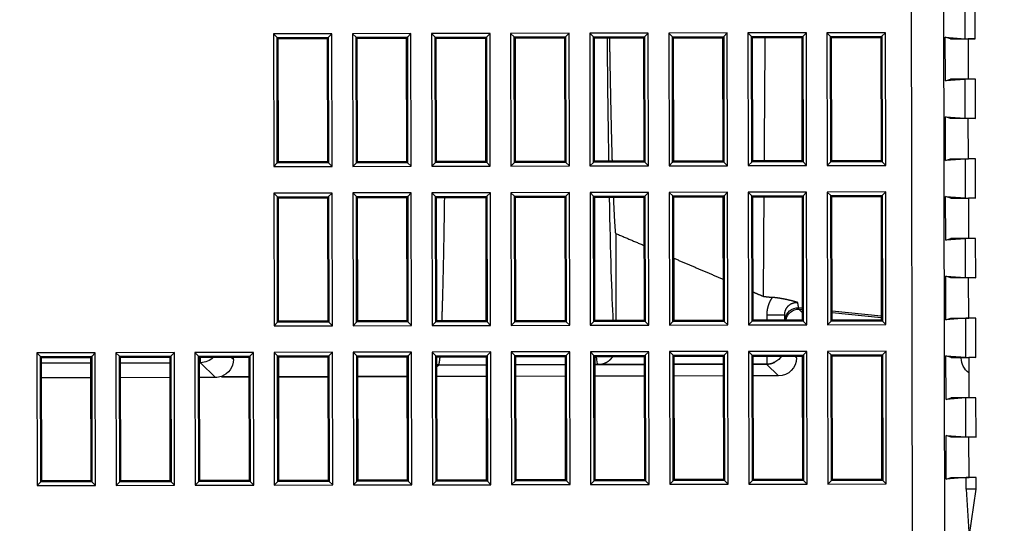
# Model space of a CAD drawing. Header units: millimetres. Extents: x 40090 to 187415, y -53271 to 40260.
# Tile 357 of 406: x 138892 to 138974, y 23093 to 23135. Entities that reach past the tile are written whole.
import ezdxf

# ---------------------------------------------------------------- set-up
doc = ezdxf.new("R2010")
doc.units = ezdxf.units.MM
doc.layers.add('AVM_projektor', color=6, linetype='Continuous')
doc.layers.add('AVM_sp_230VAC', color=170, linetype='Continuous')
doc.styles.add('AVM', font='arial.ttf')
doc.dimstyles.new('AVM-1_50', dxfattribs={"dimscale": 40, "dimtxt": 2.5, "dimasz": 2.5, "dimexe": 1.25, "dimexo": 0.625, "dimtad": 1, "dimdec": 0, "dimrnd": 1, "dimtxsty": 'AVM', "dimcen": 2.5, "dimclrd": 256, "dimclre": 256, "dimclrt": 256, "dimadec": 0, "dimazin": 0, "dimtfac": 1, "dimtdec": 0, "dimtmove": 0, "dimatfit": 3, "dimfxl": 0, "dimarcsym": 0})

# ---------------------------------------------------------------- blocks, each defined once
blk = doc.blocks.new('PT-FW430-bottom')
for p, q in [((1.56, 106.307), (1.86, 106.007)), ((1.56, 106.307), (12.64, 106.307)), ((1.56, 101.427), (1.56, 106.307)), ((12.64, 106.307), (12.341, 106.007)), ((12.64, 106.307), (12.64, 101.427)), ((1.86, 106.007), (1.95, 105.917)), ((12.341, 106.007), (1.86, 106.007)), ((1.86, 106.007), (1.86, 101.726)), ((12.25, 105.917), (1.95, 105.917)), ((1.95, 105.917), (1.95, 101.817)), ((2.407, 105.916), (2.407, 101.817)), ((3.646, 101.816), (3.646, 105.917)), ((12.341, 106.007), (12.25, 105.917)), ((12.25, 101.817), (12.25, 105.917)), ((12.341, 101.726), (12.341, 106.007)), ((1.86, 101.726), (1.56, 101.427)), ((12.64, 101.427), (1.56, 101.427)), ((1.86, 101.726), (1.95, 101.817)), ((1.86, 101.726), (12.341, 101.726)), ((1.95, 101.817), (12.25, 101.817)), ((12.341, 101.726), (12.25, 101.817)), ((12.341, 101.726), (12.64, 101.427)), ((1.56, 99.707), (1.86, 99.407)), ((1.56, 99.707), (12.64, 99.707)), ((1.56, 94.827), (1.56, 99.707)), ((12.64, 99.707), (12.341, 99.407)), ((12.64, 99.707), (12.64, 94.827)), ((1.86, 99.407), (1.95, 99.317)), ((12.341, 99.407), (1.86, 99.407)), ((1.86, 99.407), (1.86, 95.126)), ((1.95, 99.317), (1.95, 95.217)), ((12.25, 99.317), (1.95, 99.317)), ((2.407, 99.317), (2.407, 95.217)), ((3.646, 95.217), (3.646, 99.317)), ((12.341, 99.407), (12.25, 99.317)), ((12.25, 95.217), (12.25, 99.317)), ((12.341, 95.126), (12.341, 99.407)), ((1.86, 95.126), (1.56, 94.827)), ((12.64, 94.827), (1.56, 94.827)), ((1.86, 95.126), (1.95, 95.217)), ((1.86, 95.126), (12.341, 95.126)), ((1.95, 95.217), (12.25, 95.217)), ((12.341, 95.126), (12.25, 95.217)), ((12.341, 95.126), (12.64, 94.827)), ((1.56, 93.107), (1.86, 92.807)), ((1.56, 93.107), (12.64, 93.107)), ((1.56, 88.227), (1.56, 93.107)), ((12.64, 93.107), (12.341, 92.807)), ((12.64, 93.107), (12.64, 88.227)), ((1.86, 92.807), (1.95, 92.717)), ((1.86, 92.807), (1.86, 88.526)), ((12.341, 92.807), (1.86, 92.807)), ((1.95, 92.717), (1.95, 88.617)), ((12.25, 92.717), (1.95, 92.717)), ((2.407, 92.645), (1.95, 92.645)), ((2.407, 92.717), (2.407, 92.645)), ((2.407, 92.645), (3.646, 91.405)), ((3.646, 91.405), (3.646, 92.717)), ((12.341, 92.807), (12.25, 92.717)), ((12.25, 88.617), (12.25, 92.717)), ((12.341, 88.526), (12.341, 92.807)), ((3.599, 90.905), (3.561, 90.905)), ((3.599, 90.905), (3.599, 88.617)), ((3.599, 88.616), (3.599, 90.905)), ((2.147, 89.905), (1.95, 90.102)), ((2.147, 89.905), (1.95, 89.905)), ((1.86, 88.526), (1.56, 88.227)), ((12.64, 88.227), (1.56, 88.227)), ((1.86, 88.526), (1.95, 88.617)), ((1.86, 88.526), (12.341, 88.526)), ((1.95, 88.617), (12.25, 88.617)), ((12.341, 88.526), (12.25, 88.617)), ((12.341, 88.526), (12.64, 88.227)), ((-25.04, 86.507), (-24.74, 86.207)), ((-25.04, 86.507), (-13.96, 86.507)), ((-25.04, 81.627), (-25.04, 86.507)), ((-13.96, 86.507), (-14.259, 86.207)), ((-13.96, 86.507), (-13.96, 81.627)), ((-11.74, 86.507), (-11.44, 86.207)), ((-11.74, 86.507), (-0.66, 86.507)), ((-11.74, 81.627), (-11.74, 86.507)), ((-0.66, 86.507), (-0.959, 86.207)), ((-0.66, 86.507), (-0.66, 81.627)), ((1.56, 86.507), (1.86, 86.207)), ((1.56, 86.507), (12.64, 86.507)), ((1.56, 81.627), (1.56, 86.507)), ((12.64, 86.507), (12.341, 86.207)), ((12.64, 86.507), (12.64, 81.627)), ((-24.74, 86.207), (-24.65, 86.117)), ((-24.74, 86.207), (-24.74, 81.926)), ((-14.259, 86.207), (-24.74, 86.207)), ((-24.65, 86.117), (-24.65, 82.017)), ((-14.35, 86.117), (-24.65, 86.117)), ((-14.259, 86.207), (-14.35, 86.117)), ((-14.35, 82.017), (-14.35, 86.117)), ((-14.259, 81.926), (-14.259, 86.207)), ((-11.44, 86.207), (-11.35, 86.117)), ((-0.959, 86.207), (-11.44, 86.207)), ((-11.44, 86.207), (-11.44, 81.926)), ((-1.05, 86.117), (-11.35, 86.117)), ((-11.35, 86.117), (-11.35, 82.017)), ((-0.959, 86.207), (-1.05, 86.117)), ((-1.05, 82.017), (-1.05, 86.117)), ((-0.959, 81.926), (-0.959, 86.207)), ((1.86, 86.207), (1.95, 86.117)), ((12.341, 86.207), (1.86, 86.207)), ((1.86, 86.207), (1.86, 81.926)), ((12.25, 86.117), (1.95, 86.117)), ((1.95, 86.117), (1.95, 82.017)), ((3.599, 86.117), (3.599, 82.017)), ((3.599, 82.016), (3.599, 86.116)), ((12.341, 86.207), (12.25, 86.117)), ((12.25, 82.017), (12.25, 86.117)), ((12.341, 81.926), (12.341, 86.207)), ((-24.74, 81.926), (-25.04, 81.627)), ((-13.96, 81.627), (-25.04, 81.627)), ((-24.74, 81.926), (-24.65, 82.017)), ((-24.74, 81.926), (-14.259, 81.926)), ((-24.65, 82.017), (-14.35, 82.017)), ((-14.259, 81.926), (-14.35, 82.017)), ((-14.259, 81.926), (-13.96, 81.627)), ((-11.44, 81.926), (-11.74, 81.627)), ((-0.66, 81.627), (-11.74, 81.627)), ((-11.44, 81.926), (-11.35, 82.017)), ((-11.44, 81.926), (-0.959, 81.926)), ((-11.35, 82.017), (-1.05, 82.017)), ((-0.959, 81.926), (-1.05, 82.017)), ((-0.959, 81.926), (-0.66, 81.627)), ((1.86, 81.926), (1.56, 81.627)), ((12.64, 81.627), (1.56, 81.627)), ((1.86, 81.926), (1.95, 82.017)), ((1.86, 81.926), (12.341, 81.926)), ((1.95, 82.017), (12.25, 82.017)), ((12.341, 81.926), (12.25, 82.017)), ((12.341, 81.926), (12.64, 81.627)), ((-25.04, 79.907), (-24.74, 79.607)), ((-25.04, 79.907), (-13.96, 79.907)), ((-25.04, 75.027), (-25.04, 79.907)), ((-13.96, 79.907), (-14.259, 79.607)), ((-13.96, 79.907), (-13.96, 75.027)), ((-11.74, 79.907), (-11.44, 79.607)), ((-11.74, 79.907), (-0.66, 79.907)), ((-11.74, 75.027), (-11.74, 79.907)), ((-0.66, 79.907), (-0.959, 79.607)), ((-0.66, 79.907), (-0.66, 75.027)), ((1.56, 79.907), (1.86, 79.607)), ((1.56, 79.907), (12.64, 79.907)), ((1.56, 75.027), (1.56, 79.907)), ((12.64, 79.907), (12.341, 79.607)), ((12.64, 79.907), (12.64, 75.027)), ((-24.74, 79.607), (-24.65, 79.517)), ((-14.259, 79.607), (-24.74, 79.607)), ((-24.74, 79.607), (-24.74, 75.326)), ((-14.35, 79.517), (-24.65, 79.517)), ((-24.65, 79.517), (-24.65, 75.417)), ((-14.259, 79.607), (-14.35, 79.517)), ((-14.35, 75.417), (-14.35, 79.517)), ((-14.259, 75.326), (-14.259, 79.607)), ((-11.44, 79.607), (-11.35, 79.517)), ((-11.44, 79.607), (-11.44, 75.326)), ((-0.959, 79.607), (-11.44, 79.607)), ((-11.35, 79.517), (-11.35, 75.417)), ((-1.05, 79.517), (-11.35, 79.517)), ((-0.959, 79.607), (-1.05, 79.517)), ((-1.05, 75.417), (-1.05, 79.517)), ((-0.959, 75.326), (-0.959, 79.607)), ((1.86, 79.607), (1.95, 79.517)), ((12.341, 79.607), (1.86, 79.607)), ((1.86, 79.607), (1.86, 75.326)), ((12.25, 79.517), (1.95, 79.517)), ((1.95, 79.517), (1.95, 75.417)), ((3.599, 79.517), (3.599, 75.417)), ((3.599, 75.417), (3.599, 79.517)), ((12.341, 79.607), (12.25, 79.517)), ((12.25, 75.417), (12.25, 79.517)), ((12.341, 75.326), (12.341, 79.607)), ((-24.74, 75.326), (-25.04, 75.027)), ((-13.96, 75.027), (-25.04, 75.027)), ((-24.74, 75.326), (-24.65, 75.417)), ((-24.74, 75.326), (-14.259, 75.326)), ((-24.65, 75.417), (-14.35, 75.417)), ((-14.259, 75.326), (-14.35, 75.417)), ((-14.259, 75.326), (-13.96, 75.027)), ((-11.44, 75.326), (-11.74, 75.027)), ((-0.66, 75.027), (-11.74, 75.027)), ((-11.44, 75.326), (-11.35, 75.417)), ((-11.44, 75.326), (-0.959, 75.326)), ((-11.35, 75.417), (-1.05, 75.417)), ((-0.959, 75.326), (-1.05, 75.417)), ((-0.959, 75.326), (-0.66, 75.027)), ((1.86, 75.326), (1.56, 75.027)), ((12.64, 75.027), (1.56, 75.027)), ((1.86, 75.326), (1.95, 75.417)), ((1.86, 75.326), (12.341, 75.326)), ((1.95, 75.417), (12.25, 75.417)), ((12.341, 75.326), (12.25, 75.417)), ((12.341, 75.326), (12.64, 75.027)), ((-25.04, 73.307), (-24.74, 73.007)), ((-25.04, 73.307), (-13.96, 73.307)), ((-25.04, 68.427), (-25.04, 73.307)), ((-13.96, 73.307), (-14.259, 73.007)), ((-13.96, 73.307), (-13.96, 68.427)), ((-11.74, 73.307), (-11.44, 73.007)), ((-11.74, 73.307), (-0.66, 73.307)), ((-11.74, 68.427), (-11.74, 73.307)), ((-0.66, 73.307), (-0.959, 73.007)), ((-0.66, 73.307), (-0.66, 68.427)), ((1.56, 73.307), (1.86, 73.007)), ((1.56, 73.307), (12.64, 73.307)), ((1.56, 68.427), (1.56, 73.307)), ((12.64, 73.307), (12.341, 73.007)), ((12.64, 73.307), (12.64, 68.427)), ((-24.74, 73.007), (-24.65, 72.917)), ((-24.74, 73.007), (-24.74, 68.726)), ((-14.259, 73.007), (-24.74, 73.007)), ((-24.65, 72.917), (-24.65, 68.817)), ((-14.35, 72.917), (-24.65, 72.917)), ((-14.259, 73.007), (-14.35, 72.917)), ((-14.35, 68.817), (-14.35, 72.917)), ((-14.259, 68.726), (-14.259, 73.007)), ((-11.44, 73.007), (-11.35, 72.917)), ((-11.44, 73.007), (-11.44, 68.726)), ((-0.959, 73.007), (-11.44, 73.007)), ((-11.35, 72.917), (-11.35, 68.817)), ((-1.05, 72.917), (-11.35, 72.917)), ((-0.959, 73.007), (-1.05, 72.917)), ((-1.05, 68.817), (-1.05, 72.917)), ((-0.959, 68.726), (-0.959, 73.007)), ((1.86, 73.007), (1.95, 72.917)), ((1.86, 73.007), (1.86, 68.726)), ((12.341, 73.007), (1.86, 73.007)), ((1.95, 72.917), (1.95, 68.817)), ((12.25, 72.917), (1.95, 72.917)), ((2.766, 72.917), (2.619, 72.766)), ((3.599, 68.816), (3.599, 72.916)), ((12.341, 73.007), (12.25, 72.917)), ((12.25, 68.817), (12.25, 72.917)), ((12.341, 68.726), (12.341, 73.007)), ((-24.74, 68.726), (-25.04, 68.427)), ((-13.96, 68.427), (-25.04, 68.427)), ((-24.74, 68.726), (-24.65, 68.817)), ((-24.74, 68.726), (-14.259, 68.726)), ((-24.65, 68.817), (-14.35, 68.817)), ((-14.259, 68.726), (-14.35, 68.817)), ((-14.259, 68.726), (-13.96, 68.427)), ((-11.44, 68.726), (-11.74, 68.427)), ((-0.66, 68.427), (-11.74, 68.427)), ((-11.44, 68.726), (-11.35, 68.817)), ((-11.44, 68.726), (-0.959, 68.726)), ((-11.35, 68.817), (-1.05, 68.817)), ((-0.959, 68.726), (-1.05, 68.817)), ((-0.959, 68.726), (-0.66, 68.427)), ((1.86, 68.726), (1.56, 68.427)), ((12.64, 68.427), (1.56, 68.427)), ((1.86, 68.726), (1.95, 68.817)), ((1.86, 68.726), (12.341, 68.726)), ((1.95, 68.817), (12.25, 68.817)), ((12.341, 68.726), (12.25, 68.817)), ((12.341, 68.726), (12.64, 68.427)), ((-25.04, 66.707), (-24.74, 66.407)), ((-25.04, 66.707), (-13.96, 66.707)), ((-25.04, 61.827), (-25.04, 66.707)), ((-13.96, 66.707), (-14.259, 66.407)), ((-13.96, 66.707), (-13.96, 61.827)), ((-11.74, 66.707), (-11.44, 66.407)), ((-11.74, 66.707), (-0.66, 66.707)), ((-11.74, 61.827), (-11.74, 66.707)), ((-0.66, 66.707), (-0.959, 66.407)), ((-0.66, 66.707), (-0.66, 61.827)), ((1.56, 66.707), (1.86, 66.407)), ((1.56, 66.707), (12.64, 66.707)), ((1.56, 61.827), (1.56, 66.707)), ((12.64, 66.707), (12.341, 66.407)), ((12.64, 66.707), (12.64, 61.827)), ((-24.74, 66.407), (-24.65, 66.317)), ((-14.259, 66.407), (-24.74, 66.407)), ((-24.74, 66.407), (-24.74, 62.126)), ((-14.35, 66.317), (-24.65, 66.317)), ((-24.65, 66.317), (-24.65, 62.217)), ((-14.259, 66.407), (-14.35, 66.317)), ((-14.35, 62.217), (-14.35, 66.317)), ((-14.259, 62.126), (-14.259, 66.407)), ((-11.44, 66.407), (-11.35, 66.317)), ((-0.959, 66.407), (-11.44, 66.407)), ((-11.44, 66.407), (-11.44, 62.126)), ((-1.05, 66.317), (-11.35, 66.317)), ((-11.35, 66.317), (-11.35, 62.217)), ((-0.959, 66.407), (-1.05, 66.317)), ((-1.05, 62.217), (-1.05, 66.317)), ((-0.959, 62.126), (-0.959, 66.407)), ((1.86, 66.407), (1.95, 66.317)), ((12.341, 66.407), (1.86, 66.407)), ((1.86, 66.407), (1.86, 62.126)), ((12.25, 66.317), (1.95, 66.317)), ((1.95, 66.317), (1.95, 62.217)), ((3.599, 62.217), (3.599, 66.317)), ((12.341, 66.407), (12.25, 66.317)), ((12.25, 62.217), (12.25, 66.317)), ((12.341, 62.126), (12.341, 66.407)), ((-24.74, 62.126), (-25.04, 61.827)), ((-13.96, 61.827), (-25.04, 61.827)), ((-24.74, 62.126), (-24.65, 62.217)), ((-24.74, 62.126), (-14.259, 62.126)), ((-24.65, 62.217), (-14.35, 62.217)), ((-14.259, 62.126), (-14.35, 62.217)), ((-14.259, 62.126), (-13.96, 61.827)), ((-11.44, 62.126), (-11.74, 61.827)), ((-0.66, 61.827), (-11.74, 61.827)), ((-11.44, 62.126), (-11.35, 62.217)), ((-11.44, 62.126), (-0.959, 62.126)), ((-11.35, 62.217), (-1.05, 62.217)), ((-0.959, 62.126), (-1.05, 62.217)), ((-0.959, 62.126), (-0.66, 61.827)), ((1.86, 62.126), (1.56, 61.827)), ((12.64, 61.827), (1.56, 61.827)), ((1.86, 62.126), (1.95, 62.217)), ((1.86, 62.126), (12.341, 62.126)), ((1.95, 62.217), (12.25, 62.217)), ((12.341, 62.126), (12.25, 62.217)), ((12.341, 62.126), (12.64, 61.827)), ((-25.04, 60.107), (-24.74, 59.807)), ((-25.04, 60.107), (-13.96, 60.107)), ((-25.04, 55.227), (-25.04, 60.107)), ((-13.96, 60.107), (-14.259, 59.807)), ((-13.96, 60.107), (-13.96, 55.227)), ((-11.74, 60.107), (-11.44, 59.807)), ((-11.74, 60.107), (-0.66, 60.107)), ((-11.74, 55.227), (-11.74, 60.107)), ((-0.66, 60.107), (-0.959, 59.807)), ((-0.66, 60.107), (-0.66, 55.227)), ((1.56, 60.107), (1.86, 59.807)), ((1.56, 60.107), (12.64, 60.107)), ((1.56, 55.227), (1.56, 60.107)), ((12.64, 60.107), (12.341, 59.807)), ((12.64, 60.107), (12.64, 55.227)), ((-24.74, 59.807), (-24.65, 59.717)), ((-24.74, 59.807), (-24.74, 55.526)), ((-14.259, 59.807), (-24.74, 59.807)), ((-14.35, 59.717), (-24.65, 59.717)), ((-24.65, 59.717), (-24.65, 55.617)), ((-14.259, 59.807), (-14.35, 59.717)), ((-14.35, 55.617), (-14.35, 59.717)), ((-14.259, 55.526), (-14.259, 59.807)), ((-11.44, 59.807), (-11.35, 59.717)), ((-11.44, 59.807), (-11.44, 55.526)), ((-0.959, 59.807), (-11.44, 59.807)), ((-11.35, 59.717), (-11.35, 55.617)), ((-1.05, 59.717), (-11.35, 59.717)), ((-0.959, 59.807), (-1.05, 59.717)), ((-1.05, 55.617), (-1.05, 59.717)), ((-0.959, 55.526), (-0.959, 59.807)), ((1.86, 59.807), (1.95, 59.717)), ((12.341, 59.807), (1.86, 59.807)), ((1.86, 59.807), (1.86, 55.526)), ((1.95, 59.717), (1.95, 55.617)), ((12.25, 59.717), (1.95, 59.717)), ((2.616, 59.471), (2.616, 55.617)), ((2.618, 59.67), (2.618, 59.67)), ((2.618, 59.67), (2.618, 59.67)), ((3.599, 55.617), (3.599, 59.717)), ((12.341, 59.807), (12.25, 59.717)), ((12.25, 55.617), (12.25, 59.717)), ((12.341, 55.526), (12.341, 59.807)), ((-8.32, 57.971), (-1.05, 57.971)), ((-24.74, 55.526), (-25.04, 55.227)), ((-13.96, 55.227), (-25.04, 55.227)), ((-24.74, 55.526), (-24.65, 55.617)), ((-24.74, 55.526), (-14.259, 55.526)), ((-24.65, 55.617), (-14.35, 55.617)), ((-14.259, 55.526), (-14.35, 55.617)), ((-14.259, 55.526), (-13.96, 55.227)), ((-11.44, 55.526), (-11.74, 55.227)), ((-0.66, 55.227), (-11.74, 55.227)), ((-11.44, 55.526), (-11.35, 55.617)), ((-11.44, 55.526), (-0.959, 55.526)), ((-11.35, 55.617), (-1.05, 55.617)), ((-0.959, 55.526), (-1.05, 55.617)), ((-0.959, 55.526), (-0.66, 55.227)), ((1.86, 55.526), (1.56, 55.227)), ((12.64, 55.227), (1.56, 55.227)), ((1.86, 55.526), (1.95, 55.617)), ((1.86, 55.526), (12.341, 55.526)), ((1.95, 55.617), (12.25, 55.617)), ((12.341, 55.526), (12.25, 55.617)), ((12.341, 55.526), (12.64, 55.227)), ((-25.04, 53.507), (-24.74, 53.207)), ((-25.04, 53.507), (-13.96, 53.507)), ((-25.04, 48.627), (-25.04, 53.507)), ((-13.96, 53.507), (-14.259, 53.207)), ((-13.96, 53.507), (-13.96, 48.627)), ((-11.74, 53.507), (-11.44, 53.207)), ((-11.74, 53.507), (-0.66, 53.507)), ((-11.74, 48.627), (-11.74, 53.507)), ((-0.66, 53.507), (-0.959, 53.207)), ((-0.66, 53.507), (-0.66, 48.627)), ((1.56, 53.507), (1.86, 53.207)), ((1.56, 53.507), (12.64, 53.507)), ((1.56, 48.627), (1.56, 53.507)), ((12.64, 53.507), (12.341, 53.207)), ((12.64, 53.507), (12.64, 48.627)), ((-24.74, 53.207), (-24.65, 53.117)), ((-14.259, 53.207), (-24.74, 53.207)), ((-24.74, 53.207), (-24.74, 48.926)), ((-14.35, 53.117), (-24.65, 53.117)), ((-24.65, 53.117), (-24.65, 49.017)), ((-14.259, 53.207), (-14.35, 53.117)), ((-14.35, 49.017), (-14.35, 53.117)), ((-14.259, 48.926), (-14.259, 53.207)), ((-11.44, 53.207), (-11.35, 53.117)), ((-11.44, 53.207), (-11.44, 48.926)), ((-0.959, 53.207), (-11.44, 53.207)), ((-11.35, 53.117), (-11.35, 49.017)), ((-1.05, 53.117), (-11.35, 53.117)), ((-0.959, 53.207), (-1.05, 53.117)), ((-1.05, 49.017), (-1.05, 53.117)), ((-0.959, 48.926), (-0.959, 53.207)), ((1.86, 53.207), (1.95, 53.117)), ((1.86, 53.207), (1.86, 48.926)), ((12.341, 53.207), (1.86, 53.207)), ((12.25, 53.117), (1.95, 53.117)), ((1.95, 53.117), (1.95, 49.017)), ((2.616, 53.117), (2.616, 49.017)), ((3.599, 49.017), (3.599, 53.117)), ((12.341, 53.207), (12.25, 53.117)), ((12.25, 49.017), (12.25, 53.117)), ((12.341, 48.926), (12.341, 53.207)), ((-24.74, 48.926), (-25.04, 48.627)), ((-13.96, 48.627), (-25.04, 48.627)), ((-24.74, 48.926), (-24.65, 49.017)), ((-24.74, 48.926), (-14.259, 48.926)), ((-24.65, 49.017), (-14.35, 49.017)), ((-14.259, 48.926), (-14.35, 49.017)), ((-14.259, 48.926), (-13.96, 48.627)), ((-11.44, 48.926), (-11.74, 48.627)), ((-0.66, 48.627), (-11.74, 48.627)), ((-11.44, 48.926), (-11.35, 49.017)), ((-11.44, 48.926), (-0.959, 48.926)), ((-11.35, 49.017), (-1.05, 49.017)), ((-0.959, 48.926), (-1.05, 49.017)), ((-0.959, 48.926), (-0.66, 48.627)), ((1.86, 48.926), (1.56, 48.627)), ((12.64, 48.627), (1.56, 48.627)), ((1.86, 48.926), (1.95, 49.017)), ((1.86, 48.926), (12.341, 48.926)), ((1.95, 49.017), (12.25, 49.017)), ((12.341, 48.926), (12.25, 49.017)), ((12.341, 48.926), (12.64, 48.627)), ((-25.04, 46.907), (-24.74, 46.607)), ((-25.04, 46.907), (-13.96, 46.907)), ((-25.04, 42.027), (-25.04, 46.907)), ((-13.96, 46.907), (-14.259, 46.607)), ((-13.96, 46.907), (-13.96, 42.027)), ((-11.74, 46.907), (-11.44, 46.607)), ((-11.74, 46.907), (-0.66, 46.907)), ((-11.74, 42.027), (-11.74, 46.907)), ((-0.66, 46.907), (-0.959, 46.607)), ((-0.66, 46.907), (-0.66, 42.027)), ((1.56, 46.907), (1.86, 46.607)), ((1.56, 46.907), (12.64, 46.907)), ((1.56, 42.027), (1.56, 46.907)), ((12.64, 46.907), (12.341, 46.607)), ((12.64, 46.907), (12.64, 42.027)), ((-24.74, 46.607), (-24.65, 46.517)), ((-14.259, 46.607), (-24.74, 46.607)), ((-24.74, 46.607), (-24.74, 42.326)), ((-14.35, 46.517), (-24.65, 46.517)), ((-24.65, 46.517), (-24.65, 42.417)), ((-14.259, 46.607), (-14.35, 46.517)), ((-14.35, 42.417), (-14.35, 46.517)), ((-14.259, 42.326), (-14.259, 46.607)), ((-11.44, 46.607), (-11.35, 46.517)), ((-11.44, 46.607), (-11.44, 42.326)), ((-0.959, 46.607), (-11.44, 46.607)), ((-1.05, 46.517), (-11.35, 46.517)), ((-11.35, 46.517), (-11.35, 42.417)), ((-0.959, 46.607), (-1.05, 46.517)), ((-1.05, 42.417), (-1.05, 46.517)), ((-0.959, 42.326), (-0.959, 46.607)), ((1.86, 46.607), (1.95, 46.517)), ((12.341, 46.607), (1.86, 46.607)), ((1.86, 46.607), (1.86, 42.326)), ((1.95, 46.517), (1.95, 42.417)), ((12.25, 46.517), (1.95, 46.517)), ((2.616, 46.517), (2.616, 45.406)), ((3.599, 44.397), (3.599, 46.517)), ((12.341, 46.607), (12.25, 46.517)), ((12.25, 42.417), (12.25, 46.517)), ((12.341, 42.326), (12.341, 46.607)), ((-1.49, 45.38), (-1.49, 43.88)), ((-1.49, 45.38), (-1.05, 45.38)), ((1.95, 45.38), (2.616, 45.38)), ((2.619, 45.403), (3.599, 44.397)), ((-1.05, 43.88), (-1.49, 43.88)), ((-1.085, 43.809), (-1.05, 43.797)), ((2.1, 42.897), (1.95, 43.05)), ((2.1, 42.897), (1.95, 42.897)), ((-24.74, 42.326), (-25.04, 42.027)), ((-13.96, 42.027), (-25.04, 42.027)), ((-24.74, 42.326), (-24.65, 42.417)), ((-24.74, 42.326), (-14.259, 42.326)), ((-24.65, 42.417), (-14.35, 42.417)), ((-14.259, 42.326), (-14.35, 42.417)), ((-14.259, 42.326), (-13.96, 42.027)), ((-11.44, 42.326), (-11.74, 42.027)), ((-0.66, 42.027), (-11.74, 42.027)), ((-11.44, 42.326), (-11.35, 42.417)), ((-11.44, 42.326), (-0.959, 42.326)), ((-11.35, 42.417), (-1.05, 42.417)), ((-1.952, 42.664), (-2.078, 42.704)), ((-2.048, 42.417), (-2.078, 42.704)), ((-1.678, 42.417), (-1.952, 42.663)), ((-1.926, 42.417), (-1.952, 42.663)), ((-0.959, 42.326), (-1.05, 42.417)), ((-0.959, 42.326), (-0.66, 42.027)), ((1.86, 42.326), (1.56, 42.027)), ((12.64, 42.027), (1.56, 42.027)), ((1.86, 42.326), (1.95, 42.417)), ((1.86, 42.326), (12.341, 42.326)), ((1.95, 42.417), (12.25, 42.417)), ((12.341, 42.326), (12.25, 42.417)), ((12.341, 42.326), (12.64, 42.027)), ((-25.04, 40.307), (-24.74, 40.007)), ((-25.04, 40.307), (-13.96, 40.307)), ((-25.04, 35.427), (-25.04, 40.307)), ((-13.96, 40.307), (-14.259, 40.007)), ((-13.96, 40.307), (-13.96, 35.427)), ((-11.74, 40.307), (-11.44, 40.007)), ((-11.74, 40.307), (-0.66, 40.307)), ((-11.74, 35.427), (-11.74, 40.307)), ((-0.66, 40.307), (-0.959, 40.007)), ((-0.66, 40.307), (-0.66, 35.427)), ((1.56, 40.307), (1.86, 40.007)), ((1.56, 40.307), (12.64, 40.307)), ((1.56, 35.427), (1.56, 40.307)), ((12.64, 40.307), (12.341, 40.007)), ((12.64, 40.307), (12.64, 35.427)), ((-24.74, 40.007), (-24.65, 39.917)), ((-14.259, 40.007), (-24.74, 40.007)), ((-24.74, 40.007), (-24.74, 35.726)), ((-14.35, 39.917), (-24.65, 39.917)), ((-24.65, 39.917), (-24.65, 35.817)), ((-14.259, 40.007), (-14.35, 39.917)), ((-14.35, 35.817), (-14.35, 39.917)), ((-14.259, 35.726), (-14.259, 40.007)), ((-11.44, 40.007), (-11.35, 39.917)), ((-11.44, 40.007), (-11.44, 35.726)), ((-0.959, 40.007), (-11.44, 40.007)), ((-1.05, 39.917), (-11.35, 39.917)), ((-11.35, 39.917), (-11.35, 35.817)), ((-1.355, 35.817), (-1.786, 39.917)), ((-1.231, 35.817), (-1.663, 39.917)), ((-0.959, 40.007), (-1.05, 39.917)), ((-1.05, 35.817), (-1.05, 39.917)), ((-0.959, 35.726), (-0.959, 40.007)), ((1.86, 40.007), (1.95, 39.917)), ((12.341, 40.007), (1.86, 40.007)), ((1.86, 40.007), (1.86, 35.726)), ((1.95, 39.917), (1.95, 35.817)), ((12.25, 39.917), (1.95, 39.917)), ((12.341, 40.007), (12.25, 39.917)), ((12.25, 35.817), (12.25, 39.917)), ((12.341, 35.726), (12.341, 40.007)), ((-24.74, 35.726), (-25.04, 35.427)), ((-13.96, 35.427), (-25.04, 35.427)), ((-24.74, 35.726), (-24.65, 35.817)), ((-24.74, 35.726), (-14.259, 35.726)), ((-24.65, 35.817), (-14.35, 35.817)), ((-14.259, 35.726), (-14.35, 35.817)), ((-14.259, 35.726), (-13.96, 35.427)), ((-11.44, 35.726), (-11.74, 35.427)), ((-0.66, 35.427), (-11.74, 35.427)), ((-11.44, 35.726), (-11.35, 35.817)), ((-11.44, 35.726), (-0.959, 35.726)), ((-11.35, 35.817), (-1.05, 35.817)), ((-0.959, 35.726), (-1.05, 35.817)), ((-0.959, 35.726), (-0.66, 35.427)), ((1.86, 35.726), (1.56, 35.427)), ((12.64, 35.427), (1.56, 35.427)), ((1.86, 35.726), (1.95, 35.817)), ((1.86, 35.726), (12.341, 35.726)), ((1.95, 35.817), (12.25, 35.817)), ((12.341, 35.726), (12.25, 35.817)), ((12.341, 35.726), (12.64, 35.427)), ((-200.483, 33.278), (16.887, 33.278)), ((17.425, 30.559), (-200.483, 30.559)), ((-24.507, 30.004), (-24.65, 30.429)), ((-24.65, 30.429), (-24.526, 28.773)), ((-21, 30.429), (-24.65, 30.429)), ((-21, 30.429), (-21.143, 30.004)), ((-21.124, 28.773), (-21, 30.429)), ((-17.857, 30.004), (-18, 30.429)), ((-18, 30.429), (-17.876, 28.773)), ((-14.35, 30.429), (-18, 30.429)), ((-14.35, 30.429), (-14.493, 30.004)), ((-14.474, 28.773), (-14.35, 30.429)), ((-11.207, 30.004), (-11.35, 30.429)), ((-11.35, 30.429), (-11.226, 28.773)), ((-7.7, 30.429), (-11.35, 30.429)), ((-7.7, 30.429), (-7.843, 30.004)), ((-7.824, 28.773), (-7.7, 30.429)), ((-4.557, 30.004), (-4.7, 30.429)), ((-4.7, 30.429), (-4.576, 28.773)), ((-1.05, 30.429), (-4.7, 30.429)), ((-1.05, 30.429), (-1.193, 30.004)), ((-1.174, 28.773), (-1.05, 30.429)), ((2.093, 30.004), (1.95, 30.429)), ((1.95, 30.429), (2.074, 28.773)), ((5.6, 30.429), (1.95, 30.429)), ((5.6, 30.429), (5.457, 30.004)), ((5.476, 28.773), (5.6, 30.429)), ((8.743, 30.004), (8.6, 30.429)), ((8.6, 30.429), (8.724, 28.773)), ((12.25, 30.429), (8.6, 30.429)), ((12.25, 30.429), (12.107, 30.004)), ((12.126, 28.773), (12.25, 30.429)), ((-24.507, 30.004), (-24.507, 28.522)), ((-21.143, 28.522), (-21.143, 30.004)), ((-17.857, 28.522), (-17.857, 30.004)), ((-14.493, 30.004), (-14.493, 28.522)), ((-11.207, 30.004), (-11.207, 28.522)), ((-7.843, 28.522), (-7.843, 30.004)), ((-4.557, 28.522), (-4.557, 30.004)), ((-1.193, 30.004), (-1.193, 28.522)), ((2.093, 30.004), (2.093, 28.522)), ((5.457, 28.522), (5.457, 30.004)), ((8.743, 28.522), (8.743, 30.004)), ((12.107, 30.004), (12.107, 28.522)), ((-24.526, 28.773), (-27.774, 28.773)), ((-24.526, 28.773), (-24.507, 27.929)), ((-21.143, 27.929), (-21.124, 28.773)), ((-17.876, 28.773), (-21.124, 28.773)), ((-17.876, 28.773), (-17.857, 27.929)), ((-14.493, 27.929), (-14.474, 28.773)), ((-11.226, 28.773), (-14.474, 28.773)), ((-11.226, 28.773), (-11.207, 27.929)), ((-7.843, 27.929), (-7.824, 28.773)), ((-4.576, 28.773), (-7.824, 28.773)), ((-4.576, 28.773), (-4.557, 27.929)), ((-1.193, 27.929), (-1.174, 28.773)), ((2.074, 28.773), (-1.174, 28.773)), ((2.074, 28.773), (2.093, 27.929)), ((2.093, 29.149), (2.147, 29.149)), ((2.093, 29.095), (2.147, 29.149)), ((5.457, 27.929), (5.476, 28.773)), ((8.724, 28.773), (5.476, 28.773)), ((8.724, 28.773), (8.743, 27.929)), ((12.107, 27.929), (12.126, 28.773)), ((13.093, 28.773), (12.126, 28.773)), ((13.093, 27.929), (13.093, 28.773)), ((13.093, 28.773), (17.093, 28.522)), ((-24.507, 28.522), (-21.143, 28.522)), ((-24.507, 27.929), (-24.507, 28.522)), ((-21.143, 27.929), (-21.143, 28.522)), ((-14.493, 28.522), (-17.857, 28.522)), ((-17.857, 27.929), (-17.857, 28.522)), ((-14.493, 27.929), (-14.493, 28.522)), ((-11.207, 28.522), (-7.843, 28.522)), ((-11.207, 27.929), (-11.207, 28.522)), ((-7.843, 27.929), (-7.843, 28.522)), ((-1.193, 28.522), (-4.557, 28.522)), ((-4.557, 27.929), (-4.557, 28.522)), ((-1.193, 27.929), (-1.193, 28.522)), ((2.093, 28.522), (5.457, 28.522)), ((2.093, 27.929), (2.093, 28.522)), ((5.457, 27.929), (5.457, 28.522)), ((12.107, 28.522), (8.743, 28.522)), ((8.743, 27.929), (8.743, 28.522)), ((12.107, 27.929), (12.107, 28.522)), ((17.093, 28.522), (13.093, 27.929)), ((-24.507, 27.929), (-27.793, 27.929)), ((-17.857, 27.929), (-21.143, 27.929)), ((-11.207, 27.929), (-14.493, 27.929)), ((-4.557, 27.929), (-7.843, 27.929)), ((2.093, 27.929), (-1.193, 27.929)), ((8.743, 27.929), (5.457, 27.929)), ((13.093, 27.929), (12.107, 27.929))]:
    blk.add_line(p, q)
for centre, major_axis, ratio, start_param, end_param in [((0.907, 92.645), (1.061, 1.061), 0.999695, 4.696415, 5.497635), ((2.146, 91.406), (1.061, -1.061), 0.999695, 0.44553, 0.785246), ((2.146, 91.406), (1.075, -1.047), 0.999687, -0.798625, 0.432152), ((-41.075, 59.455), (-43.7, 0), 0.016856, 3.16252, 3.317633), ((-41.075, 57.956), (-42.2, 0), 0.017455, 4.026589, 4.31261), ((-41.075, 57.956), (-42.2, 0), 0.017455, 3.464069, 3.930842), ((1.118, 45.404), (1.025, 1.096), 0.999674, 5.094139, 5.464138), ((-41.173, 45.39), (-43.798, 0), 0.016837, 3.16021, 3.162496), ((1.141, 45.38), (-0.585, -1.387), 0.975924, 0.988353, 1.490918), ((2.099, 44.397), (1.047, -1.075), 0.999703, -0.772346, 0.798153), ((-1.085, 42.809), (-0.306, -0.952), 0.99838, 3.453385, 5.127971), ((-0.958, 42.768), (-0.499, -0.867), 0.999258, 3.756343, 5.338643), ((-47.65, 43.765), (-46.633, 0), 0.017455, 3.195785, 3.284231), ((2.146, 27.649), (-1.061, -1.061), 0.999695, 2.977378, 3.926839)]:
    blk.add_ellipse(centre, major_axis=major_axis, ratio=ratio, start_param=start_param, end_param=end_param)
for points, start_tangent, end_tangent in [([(-1.05, 72.482), (-1.343, 72.471), (-1.645, 72.461), (-1.958, 72.45), (-2.281, 72.439), (-2.615, 72.428), (-2.959, 72.418), (-3.314, 72.407), (-3.679, 72.397), (-4.054, 72.387), (-4.439, 72.377), (-4.834, 72.367), (-5.239, 72.357), (-5.653, 72.347), (-6.077, 72.337), (-6.511, 72.328), (-6.954, 72.318), (-7.407, 72.309), (-7.868, 72.299), (-8.339, 72.29), (-8.819, 72.281), (-9.307, 72.272), (-9.805, 72.264), (-10.311, 72.255), (-10.825, 72.247), (-11.348, 72.238)], (-0.999262, -0.038422), (-0.999878, -0.015642)), ([(2.619, 72.766), (2.609, 72.758), (2.593, 72.75), (2.573, 72.742), (2.548, 72.734), (2.518, 72.726), (2.483, 72.719), (2.444, 72.711), (2.399, 72.703), (2.35, 72.695), (2.295, 72.688), (2.236, 72.68), (2.173, 72.672), (2.104, 72.665), (2.03, 72.657), (1.952, 72.649)], (-0.75096, -0.660348), (-0.995579, -0.093931)), ([(2.619, 72.766), (2.619, 72.776), (2.619, 72.786), (2.619, 72.796), (2.619, 72.806), (2.618, 72.816), (2.618, 72.826), (2.617, 72.836), (2.617, 72.846), (2.616, 72.856), (2.616, 72.866), (2.615, 72.877), (2.614, 72.887), (2.613, 72.897), (2.612, 72.907), (2.611, 72.917)], (-0.0003, 1), (-0.101587, 0.994827)), ([(2.619, 72.766), (2.619, 71.976), (2.619, 71.186), (2.619, 70.396), (2.619, 69.606), (2.619, 68.816)], (0, -1), (0, -1)), ([(2.619, 66.317), (2.619, 65.496), (2.619, 64.676), (2.619, 63.856), (2.619, 63.036), (2.619, 62.216)], (0, -1), (0, -1)), ([(2.616, 59.471), (2.616, 59.451), (2.615, 59.431), (2.615, 59.412), (2.614, 59.392), (2.613, 59.372), (2.611, 59.353), (2.61, 59.333), (2.608, 59.314), (2.605, 59.294), (2.603, 59.275), (2.6, 59.256), (2.597, 59.236), (2.594, 59.217), (2.591, 59.198), (2.587, 59.179), (2.583, 59.16), (2.579, 59.14), (2.575, 59.121), (2.57, 59.102), (2.565, 59.083), (2.56, 59.065), (2.554, 59.046), (2.549, 59.027), (2.543, 59.008), (2.536, 58.989), (2.53, 58.971), (2.523, 58.952), (2.516, 58.934), (2.509, 58.915), (2.502, 58.897), (2.494, 58.879), (2.486, 58.861), (2.478, 58.843), (2.47, 58.825), (2.461, 58.808), (2.453, 58.79), (2.444, 58.773), (2.434, 58.756), (2.425, 58.739), (2.415, 58.722), (2.406, 58.705), (2.395, 58.688), (2.385, 58.672), (2.375, 58.655), (2.364, 58.639), (2.353, 58.622), (2.342, 58.606), (2.33, 58.59), (2.319, 58.574), (2.307, 58.559), (2.295, 58.543), (2.282, 58.528), (2.27, 58.512), (2.257, 58.497), (2.244, 58.482), (2.231, 58.468), (2.218, 58.453), (2.204, 58.439), (2.191, 58.425), (2.177, 58.411), (2.163, 58.397), (2.149, 58.384), (2.135, 58.37), (2.121, 58.357), (2.106, 58.344), (2.091, 58.331), (2.076, 58.319), (2.061, 58.306), (2.046, 58.294), (2.031, 58.282), (2.015, 58.27), (1.999, 58.259), (1.983, 58.247), (1.967, 58.236), (1.951, 58.225)], (0.000015, -1), (-0.830819, -0.556542)), ([(2.618, 55.617), (2.618, 55.887), (2.618, 56.157), (2.618, 56.427), (2.618, 56.697), (2.618, 56.968), (2.618, 57.238), (2.618, 57.508), (2.618, 57.778), (2.618, 58.048), (2.618, 58.319), (2.618, 58.589), (2.618, 58.859), (2.618, 59.129), (2.618, 59.399), (2.618, 59.67)], (0, 1), (0, 1)), ([(2.619, 59.717), (2.619, 58.897), (2.619, 58.077), (2.619, 57.257), (2.619, 56.437), (2.619, 55.617)], (0, -1), (0, -1)), ([(-14.349, 58.237), (-14.453, 58.24), (-14.558, 58.243), (-14.663, 58.245), (-14.768, 58.248), (-14.875, 58.251), (-14.982, 58.254), (-15.089, 58.257), (-15.198, 58.26), (-15.307, 58.262), (-15.416, 58.265), (-15.526, 58.268), (-15.637, 58.271), (-15.749, 58.273), (-15.861, 58.276), (-15.974, 58.279), (-16.087, 58.281), (-16.201, 58.284), (-16.316, 58.287), (-16.431, 58.29), (-16.547, 58.292), (-16.663, 58.295), (-16.78, 58.298), (-16.898, 58.3), (-17.017, 58.303), (-17.136, 58.305), (-17.255, 58.308), (-17.376, 58.311), (-17.497, 58.313), (-17.618, 58.316), (-17.74, 58.318), (-17.863, 58.321), (-17.987, 58.324), (-18.111, 58.326), (-18.235, 58.329), (-18.361, 58.331), (-18.487, 58.334), (-18.613, 58.336), (-18.74, 58.339), (-18.868, 58.341), (-18.997, 58.344), (-19.126, 58.346), (-19.255, 58.349), (-19.386, 58.351), (-19.517, 58.354), (-19.648, 58.356), (-19.78, 58.358), (-19.913, 58.361), (-20.047, 58.363), (-20.181, 58.366), (-20.315, 58.368), (-20.451, 58.37), (-20.587, 58.373), (-20.723, 58.375), (-20.86, 58.377), (-20.998, 58.38), (-21.137, 58.382), (-21.276, 58.384), (-21.416, 58.387), (-21.556, 58.389), (-21.697, 58.391), (-21.839, 58.394), (-21.981, 58.396), (-22.124, 58.398), (-22.268, 58.4), (-22.412, 58.403), (-22.557, 58.405), (-22.702, 58.407), (-22.848, 58.409), (-22.995, 58.412), (-23.143, 58.414), (-23.291, 58.416), (-23.439, 58.418), (-23.589, 58.42), (-23.739, 58.423), (-23.889, 58.425), (-24.04, 58.427), (-24.191, 58.429), (-24.343, 58.431), (-24.495, 58.433), (-24.648, 58.435)], (-0.999618, 0.027642), (-0.999908, 0.013575)), ([(-8.32, 57.971), (-8.376, 57.976), (-8.434, 57.981), (-8.494, 57.986), (-8.556, 57.991), (-8.619, 57.996), (-8.685, 58.001), (-8.752, 58.006), (-8.821, 58.011), (-8.891, 58.016), (-8.964, 58.021), (-9.038, 58.025), (-9.114, 58.03), (-9.192, 58.035), (-9.271, 58.04), (-9.353, 58.045), (-9.436, 58.05), (-9.521, 58.054), (-9.607, 58.059), (-9.696, 58.064), (-9.786, 58.069), (-9.878, 58.074), (-9.971, 58.078), (-10.067, 58.083), (-10.164, 58.088), (-10.263, 58.092), (-10.363, 58.097), (-10.466, 58.102), (-10.57, 58.107), (-10.676, 58.111), (-10.783, 58.116), (-10.893, 58.121), (-11.004, 58.125), (-11.117, 58.13), (-11.231, 58.134), (-11.348, 58.139)], (-0.995934, 0.090083), (-0.999234, 0.039122)), ([(-8.32, 57.971), (-8.253, 57.814), (-8.185, 57.657), (-8.118, 57.5), (-8.051, 57.343), (-7.983, 57.186), (-7.916, 57.029), (-7.849, 56.872), (-7.782, 56.715), (-7.714, 56.558), (-7.647, 56.401), (-7.58, 56.245), (-7.512, 56.088), (-7.445, 55.931), (-7.378, 55.774), (-7.311, 55.617)], (0.394072, -0.91908), (0.394056, -0.919086)), ([(-6.239, 53.117), (-6.122, 52.843), (-6.004, 52.57), (-5.887, 52.297), (-5.77, 52.023), (-5.653, 51.75), (-5.536, 51.477), (-5.418, 51.203), (-5.301, 50.93), (-5.184, 50.657), (-5.067, 50.384), (-4.95, 50.11), (-4.833, 49.837), (-4.715, 49.564), (-4.598, 49.29), (-4.481, 49.017)], (0.394039, -0.919094), (0.394013, -0.919105)), ([(2.618, 49.017), (2.618, 49.29), (2.618, 49.563), (2.618, 49.837), (2.618, 50.11), (2.618, 50.383), (2.618, 50.657), (2.618, 50.93), (2.618, 51.203), (2.618, 51.477), (2.618, 51.75), (2.618, 52.023), (2.618, 52.297), (2.618, 52.57), (2.618, 52.843), (2.618, 53.117)], (0, 1), (0, 1)), ([(2.619, 53.117), (2.619, 52.297), (2.619, 51.477), (2.619, 50.657), (2.619, 49.837), (2.619, 49.017)], (0, -1), (0, -1)), ([(-3.409, 46.517), (-3.385, 46.459), (-3.36, 46.401), (-3.335, 46.343), (-3.31, 46.285), (-3.285, 46.227), (-3.26, 46.169), (-3.235, 46.111), (-3.211, 46.053), (-3.186, 45.995), (-3.161, 45.937), (-3.136, 45.879), (-3.111, 45.821), (-3.086, 45.763), (-3.061, 45.705), (-3.037, 45.647)], (0.393997, -0.919112), (0.393992, -0.919114)), ([(2.618, 45.404), (2.618, 45.478), (2.618, 45.552), (2.618, 45.627), (2.618, 45.701), (2.618, 45.775), (2.618, 45.849), (2.618, 45.923), (2.618, 45.998), (2.618, 46.072), (2.618, 46.146), (2.618, 46.22), (2.618, 46.294), (2.618, 46.369), (2.618, 46.443), (2.618, 46.517)], (0, 1), (0, 1)), ([(2.619, 46.517), (2.619, 46.294), (2.619, 46.071), (2.619, 45.848), (2.619, 45.626), (2.619, 45.403)], (0, -1), (0, -1)), ([(-14.35, 45.551), (-14.456, 45.55), (-14.562, 45.55), (-14.669, 45.549), (-14.776, 45.548), (-14.883, 45.547), (-14.992, 45.546), (-15.1, 45.545), (-15.209, 45.544), (-15.318, 45.543), (-15.428, 45.542), (-15.538, 45.541), (-15.649, 45.54), (-15.76, 45.539), (-15.871, 45.538), (-15.983, 45.537), (-16.096, 45.536), (-16.208, 45.535), (-16.322, 45.534), (-16.435, 45.533), (-16.549, 45.532), (-16.664, 45.531), (-16.779, 45.53), (-16.894, 45.529), (-17.01, 45.528), (-17.125, 45.527), (-17.242, 45.526), (-17.358, 45.525), (-17.475, 45.524), (-17.593, 45.523), (-17.71, 45.522), (-17.828, 45.521), (-17.947, 45.52), (-18.066, 45.519), (-18.185, 45.518), (-18.304, 45.517), (-18.424, 45.516), (-18.544, 45.515), (-18.665, 45.514), (-18.786, 45.513), (-18.907, 45.512), (-19.029, 45.511), (-19.151, 45.509), (-19.273, 45.508), (-19.396, 45.507), (-19.518, 45.506), (-19.641, 45.505), (-19.765, 45.504), (-19.888, 45.503), (-20.012, 45.502), (-20.136, 45.501), (-20.261, 45.5), (-20.385, 45.499), (-20.51, 45.497), (-20.636, 45.496), (-20.761, 45.495), (-20.887, 45.494), (-21.013, 45.493), (-21.139, 45.492), (-21.266, 45.491), (-21.392, 45.49), (-21.519, 45.489), (-21.647, 45.487), (-21.774, 45.486), (-21.902, 45.485), (-22.03, 45.484), (-22.159, 45.483), (-22.287, 45.482), (-22.416, 45.481), (-22.545, 45.479), (-22.675, 45.478), (-22.805, 45.477), (-22.934, 45.476), (-23.065, 45.475), (-23.195, 45.474), (-23.326, 45.472), (-23.457, 45.471), (-23.588, 45.47), (-23.72, 45.469), (-23.852, 45.468), (-23.984, 45.467), (-24.116, 45.465), (-24.249, 45.464), (-24.381, 45.463), (-24.515, 45.462), (-24.648, 45.461)], (-0.999963, -0.008659), (-0.99996, -0.008948)), ([(-3.037, 45.647), (-3.081, 45.647), (-3.127, 45.647), (-3.174, 45.646), (-3.222, 45.646), (-3.272, 45.645), (-3.323, 45.645), (-3.376, 45.645), (-3.429, 45.644), (-3.484, 45.644), (-3.54, 45.643), (-3.598, 45.643), (-3.657, 45.642), (-3.717, 45.642), (-3.778, 45.641), (-3.841, 45.641), (-3.905, 45.64), (-3.97, 45.64), (-4.037, 45.639), (-4.104, 45.638), (-4.174, 45.638), (-4.244, 45.637), (-4.316, 45.637), (-4.389, 45.636), (-4.463, 45.635), (-4.538, 45.635), (-4.615, 45.634), (-4.693, 45.634), (-4.773, 45.633), (-4.853, 45.632), (-4.935, 45.631), (-5.019, 45.631), (-5.103, 45.63), (-5.189, 45.629), (-5.276, 45.629), (-5.364, 45.628), (-5.454, 45.627), (-5.545, 45.626), (-5.637, 45.626), (-5.731, 45.625), (-5.826, 45.624), (-5.922, 45.623), (-6.02, 45.622), (-6.118, 45.622), (-6.219, 45.621), (-6.32, 45.62), (-6.423, 45.619), (-6.527, 45.618), (-6.632, 45.617), (-6.739, 45.616), (-6.847, 45.615), (-6.956, 45.615), (-7.067, 45.614), (-7.179, 45.613), (-7.292, 45.612), (-7.407, 45.611), (-7.522, 45.61), (-7.639, 45.609), (-7.757, 45.608), (-7.875, 45.607), (-7.995, 45.606), (-8.116, 45.605), (-8.239, 45.604), (-8.362, 45.603), (-8.486, 45.602), (-8.612, 45.601), (-8.738, 45.599), (-8.866, 45.598), (-8.995, 45.597), (-9.124, 45.596), (-9.255, 45.595), (-9.387, 45.594), (-9.52, 45.593), (-9.655, 45.592), (-9.79, 45.591), (-9.926, 45.589), (-10.064, 45.588), (-10.202, 45.587), (-10.342, 45.586), (-10.482, 45.585), (-10.624, 45.583), (-10.767, 45.582), (-10.911, 45.581), (-11.056, 45.58), (-11.202, 45.578), (-11.349, 45.577)], (-0.999966, -0.0083), (-0.999963, -0.008568)), ([(-3.037, 45.647), (-3.031, 45.598), (-3.026, 45.55), (-3.021, 45.501), (-3.016, 45.452), (-3.01, 45.403), (-3.005, 45.354), (-3, 45.305), (-2.995, 45.256), (-2.99, 45.207), (-2.984, 45.158), (-2.979, 45.109), (-2.974, 45.06), (-2.969, 45.012), (-2.963, 44.963), (-2.958, 44.914)], (0.106177, -0.994347), (0.106171, -0.994348)), ([(-2.958, 44.914), (-2.935, 44.93), (-2.911, 44.946), (-2.887, 44.962), (-2.863, 44.978), (-2.839, 44.993), (-2.815, 45.008), (-2.791, 45.023), (-2.766, 45.037), (-2.742, 45.051), (-2.717, 45.065), (-2.692, 45.079), (-2.667, 45.092), (-2.641, 45.105), (-2.616, 45.118), (-2.59, 45.13), (-2.565, 45.142), (-2.539, 45.154), (-2.513, 45.166), (-2.487, 45.177), (-2.46, 45.188), (-2.434, 45.199), (-2.407, 45.209), (-2.381, 45.219), (-2.354, 45.229), (-2.327, 45.239), (-2.3, 45.248), (-2.273, 45.257), (-2.245, 45.266), (-2.218, 45.274), (-2.191, 45.282), (-2.163, 45.29), (-2.136, 45.297), (-2.108, 45.304), (-2.081, 45.311), (-2.053, 45.317), (-2.026, 45.323), (-1.998, 45.329), (-1.97, 45.335), (-1.942, 45.34), (-1.914, 45.345), (-1.887, 45.349), (-1.859, 45.353), (-1.831, 45.357), (-1.802, 45.361), (-1.774, 45.364), (-1.746, 45.367), (-1.718, 45.37), (-1.69, 45.372), (-1.661, 45.374), (-1.633, 45.376), (-1.604, 45.378), (-1.576, 45.379), (-1.547, 45.379), (-1.519, 45.38), (-1.49, 45.38)], (0.815932, 0.578148), (1, -0.000009)), ([(2.619, 45.403), (2.619, 45.374), (2.618, 45.344), (2.616, 45.315), (2.614, 45.286), (2.612, 45.257), (2.609, 45.228), (2.605, 45.199), (2.601, 45.17), (2.596, 45.141), (2.591, 45.112), (2.585, 45.084), (2.578, 45.055), (2.571, 45.027), (2.563, 44.998), (2.555, 44.97), (2.547, 44.942), (2.537, 44.915), (2.527, 44.887), (2.517, 44.86), (2.506, 44.833), (2.495, 44.806), (2.483, 44.779), (2.471, 44.752), (2.458, 44.726), (2.444, 44.7)], (-0.000312, -1), (-0.468642, -0.883388)), ([(2.616, 45.38), (2.615, 45.358), (2.614, 45.337), (2.613, 45.315), (2.612, 45.293), (2.61, 45.272), (2.608, 45.25), (2.606, 45.229), (2.603, 45.208), (2.6, 45.187), (2.597, 45.166), (2.593, 45.145), (2.59, 45.124), (2.586, 45.103), (2.581, 45.082), (2.577, 45.062), (2.572, 45.041), (2.567, 45.02), (2.561, 45), (2.555, 44.98), (2.549, 44.96), (2.543, 44.94), (2.537, 44.92), (2.53, 44.9), (2.523, 44.881), (2.516, 44.862)], (-0.017073, -0.999854), (-0.353986, -0.935251)), ([(2.616, 45.38), (2.616, 45.385), (2.616, 45.39), (2.616, 45.395), (2.616, 45.401), (2.616, 45.406)], (0.008545, 0.999963), (0.008545, 0.999963)), ([(2.618, 45.404), (2.618, 45.404), (2.618, 45.404), (2.618, 45.404), (2.618, 45.404), (2.618, 45.404), (2.618, 45.404), (2.618, 45.403), (2.618, 45.403), (2.619, 45.403), (2.619, 45.403), (2.619, 45.403), (2.619, 45.403), (2.619, 45.403), (2.619, 45.403), (2.619, 45.403)], (0.742143, -0.670241), (0.710337, -0.703862)), ([(-2.521, 42.781), (-2.526, 42.796), (-2.53, 42.811), (-2.534, 42.826), (-2.539, 42.84), (-2.543, 42.855), (-2.547, 42.87), (-2.551, 42.885), (-2.556, 42.9), (-2.56, 42.915), (-2.565, 42.93), (-2.569, 42.945), (-2.573, 42.96), (-2.578, 42.975), (-2.582, 42.99), (-2.586, 43.006), (-2.591, 43.021), (-2.595, 43.037), (-2.599, 43.052), (-2.604, 43.068), (-2.608, 43.084), (-2.613, 43.1), (-2.617, 43.116), (-2.621, 43.132), (-2.626, 43.148), (-2.63, 43.164), (-2.635, 43.18), (-2.639, 43.197), (-2.643, 43.213), (-2.648, 43.23), (-2.652, 43.246), (-2.657, 43.263), (-2.661, 43.28), (-2.665, 43.297), (-2.67, 43.314), (-2.674, 43.332), (-2.679, 43.349), (-2.683, 43.366), (-2.688, 43.384), (-2.692, 43.402), (-2.696, 43.42), (-2.701, 43.438), (-2.705, 43.456), (-2.71, 43.474), (-2.714, 43.492), (-2.718, 43.51), (-2.723, 43.529), (-2.727, 43.547), (-2.731, 43.566), (-2.736, 43.585), (-2.74, 43.604), (-2.744, 43.623), (-2.749, 43.642), (-2.753, 43.661), (-2.757, 43.68), (-2.762, 43.7), (-2.766, 43.719), (-2.77, 43.739), (-2.774, 43.758), (-2.778, 43.778), (-2.783, 43.798), (-2.787, 43.818), (-2.791, 43.838), (-2.795, 43.859), (-2.799, 43.879), (-2.803, 43.9), (-2.807, 43.92), (-2.812, 43.941), (-2.816, 43.962), (-2.82, 43.983), (-2.824, 44.004), (-2.828, 44.025), (-2.832, 44.046), (-2.836, 44.068), (-2.84, 44.089), (-2.843, 44.111), (-2.847, 44.133), (-2.851, 44.155), (-2.855, 44.177), (-2.859, 44.199), (-2.863, 44.221), (-2.866, 44.244), (-2.87, 44.266), (-2.874, 44.289), (-2.877, 44.311), (-2.881, 44.333), (-2.885, 44.356), (-2.888, 44.379), (-2.892, 44.401), (-2.895, 44.424), (-2.899, 44.447), (-2.902, 44.47), (-2.905, 44.492), (-2.909, 44.515), (-2.912, 44.538), (-2.915, 44.561), (-2.918, 44.585), (-2.921, 44.608), (-2.924, 44.631), (-2.927, 44.654), (-2.93, 44.677), (-2.933, 44.701), (-2.936, 44.724), (-2.939, 44.748), (-2.942, 44.771), (-2.945, 44.795), (-2.948, 44.819), (-2.95, 44.842), (-2.953, 44.866), (-2.956, 44.89), (-2.958, 44.914)], (-0.282119, 0.959379), (-0.106173, 0.994348)), ([(2.444, 44.7), (2.449, 44.711), (2.455, 44.721), (2.46, 44.731), (2.465, 44.742), (2.47, 44.752), (2.475, 44.763), (2.48, 44.774), (2.484, 44.784), (2.489, 44.795), (2.494, 44.806), (2.498, 44.817), (2.503, 44.828), (2.507, 44.839), (2.512, 44.85), (2.516, 44.862)], (0.45921, 0.888328), (0.35404, 0.93523)), ([(-1.49, 43.88), (-1.521, 43.88), (-1.551, 43.879), (-1.582, 43.877), (-1.612, 43.874), (-1.643, 43.87), (-1.673, 43.865), (-1.703, 43.86), (-1.733, 43.853), (-1.763, 43.846), (-1.793, 43.838), (-1.822, 43.829), (-1.851, 43.82), (-1.88, 43.809), (-1.908, 43.798), (-1.936, 43.785), (-1.964, 43.772), (-1.992, 43.758), (-2.019, 43.743), (-2.045, 43.728), (-2.072, 43.712), (-2.097, 43.695), (-2.122, 43.677), (-2.147, 43.658), (-2.171, 43.639), (-2.194, 43.619), (-2.217, 43.598), (-2.239, 43.576), (-2.261, 43.554), (-2.282, 43.531), (-2.302, 43.508), (-2.322, 43.484), (-2.341, 43.459), (-2.358, 43.434), (-2.376, 43.408), (-2.392, 43.381), (-2.407, 43.354), (-2.422, 43.327), (-2.436, 43.299), (-2.448, 43.27), (-2.46, 43.242), (-2.471, 43.212), (-2.482, 43.183), (-2.491, 43.153), (-2.499, 43.123), (-2.506, 43.092), (-2.512, 43.062), (-2.517, 43.031), (-2.521, 43), (-2.524, 42.969), (-2.526, 42.938), (-2.527, 42.906), (-2.527, 42.875), (-2.526, 42.844), (-2.524, 42.813), (-2.521, 42.782)], (-0.999994, 0.003476), (0.113075, -0.993586)), ([(-2.078, 42.704), (-2.088, 42.707), (-2.098, 42.711), (-2.11, 42.714), (-2.121, 42.717), (-2.134, 42.72), (-2.147, 42.723), (-2.161, 42.726), (-2.175, 42.729), (-2.19, 42.732), (-2.206, 42.735), (-2.222, 42.738), (-2.239, 42.741), (-2.257, 42.745), (-2.275, 42.748), (-2.295, 42.751), (-2.314, 42.754), (-2.335, 42.757), (-2.356, 42.76), (-2.377, 42.763), (-2.4, 42.766), (-2.423, 42.769), (-2.446, 42.772), (-2.471, 42.775), (-2.496, 42.778), (-2.521, 42.782)], (-0.950399, 0.311032), (-0.993087, 0.117378)), ([(-1.952, 42.663), (-1.952, 42.663), (-1.952, 42.663), (-1.952, 42.663), (-1.952, 42.663), (-1.952, 42.663), (-1.952, 42.663), (-1.952, 42.663), (-1.952, 42.664), (-1.952, 42.664), (-1.952, 42.664)], (-0.10467, 0.994507), (-0.103573, 0.994622))]:
    blk.add_spline(points, degree=3, dxfattribs=dict(start_tangent=start_tangent, end_tangent=end_tangent))

msp = doc.modelspace()

# ---------------------------------------------------------------- block references
at = {"layer": 'AVM_projektor', "xscale": -1, "rotation": 90.11045350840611}
msp.add_blockref('PT-FW430-bottom', (138999.239, 23108.559), dxfattribs=at)

# ---------------------------------------------------------------- leaders
at = {"layer": 'AVM_sp_230VAC', "annotation_type": 0, "has_hookline": 1, "hookline_direction": 0, "text_width": 3828.649}
msp.add_leader([(138837.223, 24748.831), (141280.229, 22331.114), (141380.229, 22331.114)], dimstyle='AVM-1_50', override={"dimgap": 0.625, "dimtad": 0}, dxfattribs=at)

doc.saveas('drawing.dxf')
